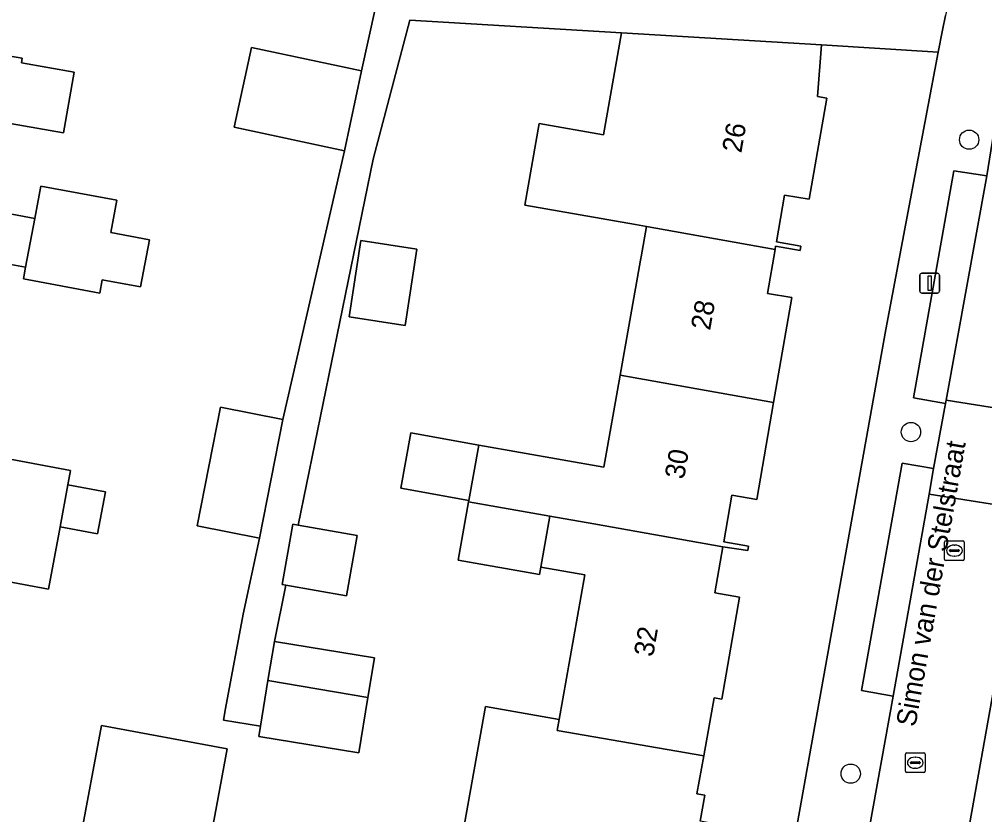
# Model space of a CAD drawing. Extents: x 163683 to 164494, y 382709 to 383872.
# Drawn here: x 164000.97 to 164049.84, y 383414.36 to 383454.64 of the extents above; entities that cross this region are included whole.
import ezdxf

# ---------------------------------------------------------------- set-up
doc = ezdxf.new("R2010")
doc.units = 0
for name, color, linetype in [('IMGEO_Boom', 7, 'Continuous'), ('IMGEO_Erf', 7, 'Continuous'), ('IMGEO_Kolk', 7, 'Continuous'), ('IMGEO_Lichtmast', 7, 'Continuous'), ('IMGEO_Openbare_ruimte_label', 7, 'Continuous'), ('IMGEO_Pand', 7, 'Continuous'), ('IMGEO_Pand_nummerreeks', 7, 'Continuous'), ('IMGEO_Parkeervlak_open', 7, 'Continuous'), ('IMGEO_Voetpad_open', 7, 'Continuous'), ('IMGEO_Woonerf_open', 7, 'Continuous')]:
    doc.layers.add(name, color=color, linetype=linetype)

msp = doc.modelspace()

# ---------------------------------------------------------------- linework, layer by layer
at = {"layer": 'IMGEO_Boom'}
for centre in [(164049.049, 383448.544), (164046.105, 383433.738), (164043.052, 383416.434)]:
    msp.add_circle(centre, 0.489, dxfattribs=at)
at = {"layer": 'IMGEO_Erf'}
for points in [[(164023.223, 383412.297), (164024.564, 383419.835), (164028.293, 383419.172), (164029.592, 383426.498), (164027.361, 383426.894), (164027.295, 383426.52), (164023.189, 383427.248), (164023.715, 383430.21), (164023.727, 383430.276), (164020.289, 383430.886), (164020.786, 383433.688), (164024.223, 383433.078), (164030.559, 383431.954), (164031.386, 383436.615), (164032.42, 383442.444), (164032.45, 383442.614), (164032.722, 383444.147), (164032.16, 383444.247), (164026.552, 383445.224), (164027.291, 383449.371), (164030.539, 383448.792), (164031.458, 383453.951), (164020.739, 383454.592), (164018.884, 383447.55), (164015.088, 383429.026), (164018.068, 383428.497), (164017.526, 383425.442), (164014.465, 383425.984), (164013.881, 383423.135), (164018.947, 383422.303), (164018.616, 383420.284), (164018.156, 383417.482), (164013.09, 383418.313), (164013.177, 383418.843), (164011.3, 383419.151), (164011.411, 383419.743), (164012.299, 383424.51), (164013.129, 383428.366), (164009.966, 383428.99), (164011.152, 383434.999), (164014.315, 383434.374), (164017.423, 383447.979), (164011.852, 383449.17), (164012.717, 383453.216), (164018.288, 383452.025), (164022.253, 383469.996)], [(164037.516, 383398.029), (164044.837, 383438.931), (164047.484, 383452.969), (164041.575, 383453.353), (164041.376, 383450.728), (164041.839, 383450.646), (164040.946, 383445.523), (164039.707, 383445.738), (164039.293, 383443.368), (164040.531, 383443.151), (164040.493, 383442.935), (164039.254, 383443.15), (164039.226, 383442.989), (164038.838, 383440.761), (164040.076, 383440.544), (164039.151, 383435.233), (164038.295, 383430.317), (164037.036, 383430.536), (164036.625, 383428.175), (164037.882, 383427.956), (164037.844, 383427.739), (164036.579, 383427.919), (164036.173, 383425.588), (164037.43, 383425.368), (164036.53, 383420.206), (164036.137, 383420.276), (164035.615, 383417.342), (164035.273, 383415.42), (164035.666, 383415.35), (164035.432, 383414.031)], [(164000, 383452.863), (164001.122, 383452.665), (164001.078, 383452.428), (164003.751, 383451.957), (164003.211, 383448.889), (164000.509, 383449.365)], [(163999.685, 383444.932), (164001.749, 383444.547), (164002.055, 383446.191), (164005.913, 383445.473), (164005.609, 383443.835), (164007.557, 383443.472), (164007.112, 383441.085), (164005.165, 383441.449), (164005.04, 383440.777), (164001.181, 383441.494), (164001.291, 383442.082), (163999.227, 383442.466)], [(163999.685, 383432.509), (164003.564, 383431.789), (164003.43, 383431.069), (164005.331, 383430.716), (164004.933, 383428.576), (164003.032, 383428.93), (164002.448, 383425.785), (163998.631, 383426.495)]]:
    msp.add_lwpolyline(points, dxfattribs=at)
for points in [[(164018.251, 383443.435), (164021.093, 383442.997), (164020.5, 383439.14), (164017.658, 383439.578)], [(164011.497, 383417.696), (164010.412, 383411.857), (164014.598, 383411.112), (164013.258, 383403.58), (164008.65, 383404.4), (164009.99, 383411.932), (164004.036, 383412.992), (164005.13, 383418.879)]]:
    msp.add_lwpolyline(points, close=True, dxfattribs=at)
at = {"layer": 'IMGEO_Kolk'}
for p, q in [((164047.803, 383427.305), (164047.803, 383428.157)), ((164047.878, 383428.231), (164048.73, 383428.231)), ((164048.291, 383428.011), (164048.316, 383428.011)), ((164048.804, 383428.157), (164048.804, 383427.305)), ((164048.062, 383427.725), (164048.062, 383427.737)), ((164048.5, 383427.688), (164048.102, 383427.688)), ((164048.105, 383427.774), (164048.503, 383427.774)), ((164048.546, 383427.737), (164048.546, 383427.725)), ((164048.73, 383427.231), (164047.878, 383427.231)), ((164048.314, 383427.451), (164048.289, 383427.451)), ((164045.821, 383416.563), (164045.821, 383417.415)), ((164045.896, 383417.489), (164046.748, 383417.489)), ((164046.309, 383417.269), (164046.334, 383417.269)), ((164046.822, 383417.415), (164046.822, 383416.563)), ((164046.08, 383416.983), (164046.08, 383416.995)), ((164046.518, 383416.946), (164046.12, 383416.946)), ((164046.123, 383417.032), (164046.521, 383417.032)), ((164046.564, 383416.995), (164046.564, 383416.983)), ((164046.748, 383416.489), (164045.896, 383416.489)), ((164046.332, 383416.709), (164046.307, 383416.709))]:
    msp.add_line(p, q, dxfattribs=at)
for points in [[(164047.803, 383427.305), (164047.803, 383428.157)], [(164047.878, 383428.231), (164048.73, 383428.231)], [(164048.804, 383428.157), (164048.804, 383427.305)], [(164048.73, 383427.231), (164047.878, 383427.231)], [(164045.821, 383416.563), (164045.821, 383417.415)], [(164045.896, 383417.489), (164046.748, 383417.489)], [(164046.822, 383417.415), (164046.822, 383416.563)], [(164046.748, 383416.489), (164045.896, 383416.489)]]:
    msp.add_lwpolyline(points, dxfattribs=at)
for centre, radius, start, end in [((164047.88, 383428.155), 0.0765, 91.552, 178.448), ((164047.88, 383428.155), 0.0765, 91.552, 178.448), ((164048.728, 383428.155), 0.0765, 1.552, 88.448), ((164048.728, 383428.155), 0.0765, 1.552, 88.448), ((164048.102, 383427.734), 0.0403, 85.8775, 175.7526), ((164048.099, 383427.724), 0.0366, 178.938, 274.7102), ((164048.503, 383427.731), 0.043, 264.8664, 352.4533), ((164048.507, 383427.736), 0.0386, 1.7309, 96.639), ((164047.88, 383427.307), 0.0765, 181.552, 268.448), ((164047.88, 383427.307), 0.0765, 181.552, 268.448), ((164048.728, 383427.307), 0.0765, 271.552, 358.448), ((164048.728, 383427.307), 0.0765, 271.552, 358.448), ((164045.898, 383417.413), 0.0765, 91.552, 178.448), ((164045.898, 383417.413), 0.0765, 91.552, 178.448), ((164046.746, 383417.413), 0.0765, 1.552, 88.448), ((164046.746, 383417.413), 0.0765, 1.552, 88.448), ((164046.12, 383416.992), 0.0403, 85.8775, 175.7526), ((164046.117, 383416.982), 0.0366, 178.938, 274.7102), ((164046.521, 383416.989), 0.043, 264.8664, 352.4533), ((164046.525, 383416.994), 0.0386, 1.7309, 96.639), ((164045.898, 383416.565), 0.0765, 181.552, 268.448), ((164045.898, 383416.565), 0.0765, 181.552, 268.448), ((164046.746, 383416.565), 0.0765, 271.552, 358.448), ((164046.746, 383416.565), 0.0765, 271.552, 358.448)]:
    msp.add_arc(centre, radius, start, end, dxfattribs=at)
for centre, major_axis, ratio, start_param, end_param in [((164048.29, 383427.731), (-0.387, 0.002), 0.722429, 4.712389, 7.853982), ((164048.315, 383427.731), (-0.39, 0.002), 0.717154, 1.570796, 4.712389), ((164046.308, 383416.989), (-0.387, 0.002), 0.722429, 4.712389, 7.853982), ((164046.333, 383416.989), (-0.39, 0.002), 0.717154, 1.570796, 4.712389)]:
    msp.add_ellipse(centre, major_axis=major_axis, ratio=ratio, start_param=start_param, end_param=end_param, dxfattribs=at)
at = {"layer": 'IMGEO_Lichtmast'}
for p, q in [((164046.552, 383440.877), (164046.552, 383441.677)), ((164046.552, 383441.677), (164046.552, 383440.877)), ((164046.652, 383441.777), (164047.442, 383441.777)), ((164047.442, 383441.777), (164046.652, 383441.777)), ((164047.542, 383441.677), (164047.542, 383440.877)), ((164047.542, 383440.877), (164047.542, 383441.677)), ((164047.442, 383440.777), (164046.652, 383440.777)), ((164046.652, 383440.777), (164047.442, 383440.777))]:
    msp.add_line(p, q, dxfattribs=at)
msp.add_lwpolyline([(164046.972, 383441.652), (164047.122, 383441.652), (164047.122, 383440.902), (164046.972, 383440.902), (164046.972, 383441.652)], dxfattribs=at)
for centre, start, end in [((164046.652, 383441.677), 90, 180), ((164046.652, 383441.677), 90, 180), ((164047.442, 383441.677), 0, 90), ((164047.442, 383441.677), 360, 90), ((164046.652, 383440.877), 180, 270), ((164046.652, 383440.877), 180, 270), ((164047.442, 383440.877), 270, 0), ((164047.442, 383440.877), 270, 0)]:
    msp.add_arc(centre, 0.1, start, end, dxfattribs=at)
at = {"layer": 'IMGEO_Pand'}
for points in [[(164001.078, 383452.428), (164001.122, 383452.665), (164000, 383452.863), (163998.115, 383453.195), (163993.199, 383454.109), (163992.249, 383448.995), (163993.488, 383448.765), (163993.047, 383446.395), (163991.808, 383446.625), (163991.768, 383446.409), (163993.007, 383446.179), (163999.685, 383444.932), (164000, 383446.627), (164000.509, 383449.365), (164003.211, 383448.889), (164003.751, 383451.957)], [(164041.839, 383450.646), (164041.376, 383450.728), (164041.575, 383453.353), (164031.458, 383453.951), (164030.539, 383448.792), (164027.291, 383449.371), (164026.552, 383445.224), (164032.16, 383444.247), (164032.722, 383444.147), (164039.226, 383442.989), (164039.254, 383443.15), (164040.493, 383442.935), (164040.531, 383443.151), (164039.293, 383443.368), (164039.707, 383445.738), (164040.946, 383445.523)], [(164012.717, 383453.216), (164011.852, 383449.17), (164017.423, 383447.979), (164018.288, 383452.025)], [(164001.749, 383444.547), (163999.685, 383444.932), (163993.007, 383446.179), (163992.567, 383443.809), (163991.327, 383444.039), (163990.366, 383438.861), (163998.283, 383437.39), (163999.227, 383442.466), (164001.291, 383442.082)], [(164005.609, 383443.835), (164005.913, 383445.473), (164002.055, 383446.191), (164001.749, 383444.547), (164001.291, 383442.082), (164001.181, 383441.494), (164005.04, 383440.777), (164005.165, 383441.449), (164007.112, 383441.085), (164007.557, 383443.472)], [(164039.226, 383442.989), (164032.722, 383444.147), (164032.45, 383442.614), (164032.42, 383442.444), (164031.386, 383436.615), (164039.151, 383435.233), (164040.076, 383440.544), (164038.838, 383440.761)], [(164018.251, 383443.435), (164017.658, 383439.578), (164020.5, 383439.14), (164021.093, 383442.997)], [(164039.151, 383435.233), (164031.386, 383436.615), (164030.559, 383431.954), (164024.223, 383433.078), (164023.727, 383430.276), (164023.715, 383430.21), (164027.82, 383429.479), (164030.05, 383429.082), (164036.579, 383427.919), (164037.844, 383427.739), (164037.882, 383427.956), (164036.625, 383428.175), (164037.036, 383430.536), (164038.295, 383430.317)], [(164009.966, 383428.99), (164013.129, 383428.366), (164014.315, 383434.374), (164011.152, 383434.999)], [(164024.223, 383433.078), (164020.786, 383433.688), (164020.289, 383430.886), (164023.727, 383430.276)], [(164003.43, 383431.069), (164003.564, 383431.789), (163999.685, 383432.509), (163999.145, 383429.458), (163998.631, 383426.495), (164002.448, 383425.785), (164003.032, 383428.93)], [(164003.43, 383431.069), (164003.032, 383428.93), (164004.933, 383428.576), (164005.331, 383430.716)], [(164027.82, 383429.479), (164023.715, 383430.21), (164023.189, 383427.248), (164027.295, 383426.52), (164027.361, 383426.894)], [(164037.43, 383425.368), (164036.173, 383425.588), (164036.579, 383427.919), (164030.05, 383429.082), (164027.82, 383429.479), (164027.361, 383426.894), (164029.592, 383426.498), (164028.293, 383419.172), (164028.196, 383418.626), (164035.615, 383417.342), (164036.137, 383420.276), (164036.53, 383420.206)], [(164015.088, 383429.026), (164014.821, 383429.073), (164014.279, 383426.017), (164014.465, 383425.984), (164017.526, 383425.442), (164018.068, 383428.497)], [(164018.616, 383420.284), (164018.947, 383422.303), (164013.881, 383423.135), (164013.557, 383421.16)], [(164018.616, 383420.284), (164013.557, 383421.16), (164013.177, 383418.843), (164013.09, 383418.313), (164018.156, 383417.482)], [(164036.377, 383413.863), (164035.432, 383414.031), (164035.666, 383415.35), (164035.273, 383415.42), (164035.615, 383417.342), (164028.196, 383418.626), (164028.293, 383419.172), (164024.564, 383419.835), (164023.223, 383412.297), (164020.653, 383412.755), (164020.565, 383412.263), (164020.083, 383409.556), (164032.956, 383407.264), (164033.056, 383407.828), (164034.29, 383407.609), (164034.328, 383407.827), (164033.086, 383408.048), (164033.508, 383410.414), (164034.75, 383410.194), (164034.989, 383411.54), (164035.934, 383411.372)], [(164005.13, 383418.879), (164004.036, 383412.992), (164009.99, 383411.932), (164010.412, 383411.857), (164011.497, 383417.696)]]:
    msp.add_lwpolyline(points, close=True, dxfattribs=at)
at = {"layer": 'IMGEO_Parkeervlak_open'}
for points in [[(164047.849, 383435.18), (164047.882, 383435.35), (164049.941, 383446.711), (164048.268, 383446.963), (164046.23, 383435.465)], [(164047.25, 383431.888), (164045.663, 383432.153), (164043.6, 383420.652), (164045.202, 383420.357), (164047.024, 383430.589)]]:
    msp.add_lwpolyline(points, close=True, dxfattribs=at)
at = {"layer": 'IMGEO_Voetpad_open'}
for points in [[(164074.85, 383574.867), (164074.79, 383574.415), (164072.575, 383564.482), (164072.003, 383562.118), (164068.531, 383546.311), (164051.208, 383470.304), (164047.857, 383454.839), (164047.696, 383454.096), (164047.484, 383452.969), (164044.837, 383438.931), (164037.516, 383398.029), (164037.265, 383396.156), (164007.343, 383401.357), (163980.269, 383406.063), (163979.901, 383403.818), (163996.61, 383400.87), (164007.288, 383398.986), (164010.995, 383398.317), (164022.422, 383396.301), (164023.851, 383396.048), (164036.261, 383393.855)], [(164036.83, 383393.378), (164035.692, 383387.813), (164035.787, 383387.511), (164042.122, 383385.404), (164042.846, 383387.581), (164043.126, 383388.423), (164037.994, 383389.287), (164038.963, 383394.964), (164040.917, 383396.242), (164041.769, 383400.821), (164040.113, 383401.127), (164042.115, 383412.712), (164043.775, 383412.4), (164045.202, 383420.357), (164043.6, 383420.652), (164045.663, 383432.153), (164047.25, 383431.888), (164047.849, 383435.18), (164046.23, 383435.465), (164048.268, 383446.963), (164049.941, 383446.711), (164050.436, 383449.772), (164057.957, 383482.879)], [(164022.253, 383469.996), (164018.288, 383452.025), (164017.423, 383447.979), (164014.315, 383434.374), (164013.129, 383428.366), (164012.299, 383424.51), (164011.411, 383419.743), (164011.3, 383419.151), (164013.177, 383418.843), (164013.557, 383421.16), (164013.881, 383423.135), (164014.465, 383425.984), (164014.279, 383426.017), (164014.821, 383429.073), (164015.088, 383429.026), (164018.884, 383447.55), (164020.739, 383454.592), (164031.458, 383453.951), (164041.575, 383453.353), (164047.484, 383452.969), (164047.696, 383454.096), (164047.857, 383454.839)], [(164055.21, 383448.308), (164052.764, 383434.567), (164051.921, 383429.819), (164047.826, 383406.864), (164046.257, 383405.88), (164045.918, 383404.153), (164047.561, 383403.822), (164045.669, 383392.862), (164043.99, 383393.166), (164043.126, 383388.423), (164042.846, 383387.581), (164046.535, 383386.922), (164051.894, 383417.314)]]:
    msp.add_lwpolyline(points, dxfattribs=at)
at = {"layer": 'IMGEO_Woonerf_open'}
msp.add_lwpolyline([(164059.02, 383464.934), (164059.653, 383467.92), (164062.105, 383478.414), (164062.824, 383481.788), (164057.957, 383482.879), (164050.436, 383449.772), (164049.941, 383446.711), (164047.882, 383435.35), (164052.764, 383434.567), (164055.21, 383448.308)], dxfattribs=at)
for points in [[(164052.764, 383434.567), (164047.882, 383435.35), (164047.849, 383435.18), (164047.25, 383431.888), (164047.024, 383430.589), (164051.921, 383429.819)], [(164051.921, 383429.819), (164047.024, 383430.589), (164045.202, 383420.357), (164043.775, 383412.4), (164041.769, 383400.821), (164040.917, 383396.242), (164038.963, 383394.964), (164037.994, 383389.287), (164043.126, 383388.423), (164043.99, 383393.166), (164045.918, 383404.153), (164046.257, 383405.88), (164047.826, 383406.864)]]:
    msp.add_lwpolyline(points, close=True, dxfattribs=at)

# ---------------------------------------------------------------- texts
at = {"layer": 'IMGEO_Openbare_ruimte_label'}
msp.add_text('Simon van der Stelstraat', height=1, rotation=79.9821, dxfattribs=at).set_placement((164046.328, 383418.768))
at = {"layer": 'IMGEO_Pand_nummerreeks'}
for s, rotation, p in [('26', 80.0938, (164037.515, 383447.838)), ('28', 79.962, (164035.935, 383438.851)), ('30', 80.1224, (164034.613, 383431.308)), ('32', 80.1568, (164033.05, 383422.317))]:
    msp.add_text(s, height=1, rotation=rotation, dxfattribs=at).set_placement(p)

doc.saveas('drawing.dxf')
